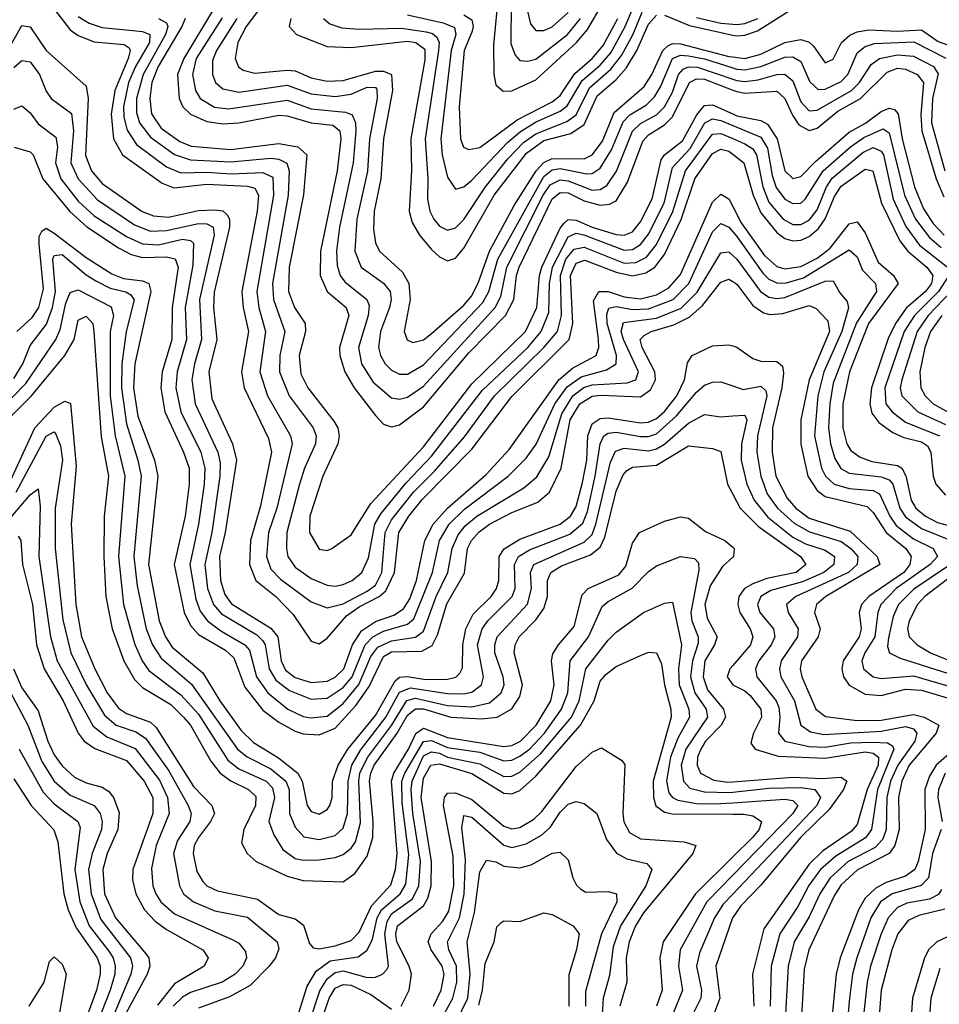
# Model space of a CAD drawing. Header units: inches. Extents: x 501365 to 657855, y 482276 to 547543.
# Tile 414 of 656: x 558224 to 560514, y 523135 to 525587. Entities that reach past the tile are written whole.
import ezdxf

# ---------------------------------------------------------------- set-up
doc = ezdxf.new("R2010")
doc.units = ezdxf.units.IN
doc.header["$MEASUREMENT"] = 0
doc.layers.add('A5552', color=7, linetype='Continuous')
doc.layers.add('A5562', color=7, linetype='Continuous')

msp = doc.modelspace()

# ---------------------------------------------------------------- linework, layer by layer
at = {"layer": 'A5552', "color": 5}
for points, elevation in [([(559190, 525599), (559278.9, 525578.9), (559307.2, 525567.2), (559310.7, 525550), (559298.8, 525510), (559273.4, 525290), (559276.4, 525250), (559290, 525194.4), (559310, 525164.4), (559330, 525170.6), (559350, 525187.1), (559439.3, 525280.7), (559471.6, 525308.4), (559508.9, 525331.1), (559570, 525358.5), (559588.1, 525371.9), (559625, 525435), (559670, 525473.4), (559696.2, 525503.8), (559732.5, 525570), (559760.8, 525639.2)], 2760), ([(559448.2, 525630), (559447.7, 525527.7), (559457.9, 525497.9), (559470, 525485.2), (559490, 525483), (559510, 525488.7), (559588.2, 525550), (559620.6, 525590)], 2840), ([(559479.2, 525650), (559496.2, 525576.2), (559510, 525559.6), (559530, 525559.7), (559550, 525569.2), (559590, 525604.6)], 2860), ([(558303, 525623), (558350, 525561.3), (558370, 525547.4), (558410, 525531.9), (558484.7, 525524.7), (558496.8, 525516.8), (558499.8, 525510), (558494.5, 525490), (558460.9, 525410), (558451.7, 525351.7), (558458, 525290), (558480.2, 525250), (558579.2, 525179.2), (558607.8, 525167.8), (558690, 525177.4), (558791.9, 525171.9), (558810, 525166.8), (558818.9, 525150), (558815.3, 525110), (558777.9, 524910), (558780.6, 524870), (558794, 524810), (558776.8, 524710), (558783.7, 524670), (558844, 524544), (558851.5, 524510), (558824, 524376), (558799.3, 524290), (558796.2, 524230), (558812.5, 524190), (558861.9, 524150), (558905.5, 524105.5), (558950, 524038.8), (558970, 524032.1), (558990, 524046.2), (559037.8, 524102.2), (559070, 524124.7), (559119.7, 524150), (559136, 524164), (559157.3, 524210), (559168.4, 524310), (559193.4, 524350), (559227.8, 524392.2), (559350, 524517.3), (559450, 524648.5), (559592.9, 524790), (559601.7, 524830), (559596, 524950), (559610, 524980), (559632.1, 524987.9), (559710, 524957.6), (559750, 524948.7), (559783.7, 524956.3), (559806.3, 524970), (559830, 525002.3), (559871.3, 525088.7), (559905.5, 525190), (559950, 525253.1), (559970, 525263.8), (559990, 525259.4), (560000, 525251.6)], 2520), ([(558707.1, 525612.8), (558633.2, 525490), (558617.4, 525450), (558621.2, 525390), (558630.6, 525370), (558650, 525351.7), (558690, 525333.3), (558730, 525327), (558770, 525329.7), (558870, 525348.6), (558890, 525347.3), (558950, 525330.2), (559004, 525324), (559021.9, 525310), (559023.7, 525290), (559014.6, 525210), (558973.7, 525010), (558972.8, 524950), (558990, 524910.1), (559037.3, 524870), (559043.7, 524850), (559020.9, 524770), (559021.6, 524750), (559034.4, 524710), (559057.5, 524670), (559110, 524601.3), (559130, 524579.7), (559150, 524572.8), (559170, 524577.5), (559230, 524622.9), (559342.7, 524757.3), (559434, 524850), (559454.8, 524890), (559461.7, 524950), (559468.1, 524970), (559550, 525140.4), (559570, 525156.2), (559590, 525155.5), (559630, 525135.5), (559670, 525124.8), (559692.9, 525127.1), (559710, 525135.9), (559737.7, 525182.3), (559775.8, 525284.2), (559790, 525299.8), (559830, 525324.9), (559850, 525344.7), (559892.3, 525430), (559910, 525439.4), (559930, 525438.3), (560000, 525411.4)], 2620), ([(558819, 525610), (558788.7, 525570), (558767.2, 525530), (558760.8, 525490), (558769.1, 525469.1), (558780.6, 525460.6), (558810, 525453.4), (558890, 525461.2), (558910, 525459), (558950, 525441.5), (558990, 525433.2), (559030, 525434.8), (559110, 525458.2), (559130, 525458.8), (559150.4, 525450.4), (559152.4, 525410), (559130.4, 525290), (559124, 525190), (559107.2, 525110), (559105, 525065), (559110.7, 525030.7), (559120.6, 525010), (559177.8, 524957.8), (559193.8, 524930), (559196.6, 524890), (559181.7, 524810), (559189, 524789), (559203.1, 524783.1), (559230, 524789.7), (559250, 524805.5), (559330, 524875.6), (559350, 524899.3), (559367.2, 524932.8), (559393.9, 525010), (559455.9, 525124.1), (559510.4, 525210), (559530, 525230.9), (559550, 525241), (559630, 525240.1), (559650, 525250), (559675.5, 525284.5), (559704.7, 525355.3), (559779.4, 525420.6), (559798.3, 525450), (559826, 525510), (559838.4, 525521.6), (559850, 525527), (559870, 525526.6), (559990, 525495.3), (560000, 525494)], 2680), ([(558980.8, 525590), (558996.3, 525576.3), (559026.5, 525566.5), (559070, 525562.7), (559174.8, 525565.2), (559236.8, 525556.8), (559252.4, 525552.4), (559262.9, 525542.9), (559268.8, 525530), (559267.4, 525510), (559234, 525290), (559240.9, 525190), (559239.7, 525139.7), (559245.5, 525110), (559255.4, 525090), (559270, 525072.4), (559290, 525062.2), (559310, 525068.2), (559330, 525089), (559384, 525170), (559439.7, 525240.3), (559479.2, 525280.8), (559510, 525302.4), (559587.1, 525332.9), (559610.4, 525349.6), (559643.2, 525416.8), (559696.6, 525463.4), (559722.7, 525497.3), (559750.9, 525549.1), (559774.4, 525605.6)], 2740), ([(559412.8, 525610), (559404.3, 525524.3), (559404.9, 525450), (559410, 525424.8), (559428.3, 525408.3), (559450, 525409.6), (559510, 525436.9), (559610.8, 525530), (559638, 525562), (559666.2, 525610)], 2820), ([(558370, 525594.4), (558397.6, 525577.6), (558430, 525566.9), (558530, 525557.6), (558548.4, 525550), (558547.7, 525530), (558512.4, 525470), (558495.4, 525430), (558482.5, 525370), (558483.7, 525343.7), (558491.9, 525311.9), (558515.5, 525275.5), (558590, 525220.5), (558625.2, 525205.2), (558690, 525207.1), (558750, 525202.9), (558830, 525206.4), (558854.6, 525194.6), (558856.7, 525150), (558814.7, 524910), (558819.6, 524870), (558836.8, 524810), (558822.2, 524710), (558841.5, 524650), (558899.1, 524550), (558902.8, 524530), (558864.3, 524370), (558844, 524310), (558838.6, 524250), (558850, 524218.7), (558873.8, 524193.8), (558950, 524137), (558990, 524121.9), (559030, 524132.3), (559090, 524163.4), (559110, 524178.7), (559126.2, 524210), (559134.2, 524310), (559150, 524341.2), (559205.2, 524410), (559257.6, 524462.4), (559331.9, 524548.1), (559406.9, 524650), (559530, 524770), (559564, 524810), (559573.3, 524850), (559571.2, 524950), (559584.8, 524990), (559604.8, 525015.2), (559630, 525020.3), (559730, 524980.2), (559758.4, 524981.6), (559785, 524995), (559810, 525027.1), (559851.1, 525108.9), (559882, 525210), (559950, 525301.3), (559970, 525303.2), (560000, 525290.6)], 2540), ([(558569.8, 525589.8), (558590, 525579.1), (558593.6, 525570), (558587.3, 525550), (558531.6, 525450), (558515.3, 525390), (558515.5, 525355.5), (558522.7, 525330), (558550, 525293.7), (558610, 525251.3), (558650, 525237.5), (558750, 525232.9), (558850, 525241.6), (558870, 525239.5), (558889.2, 525229.2), (558895.2, 525210), (558893.1, 525150), (558853.7, 524930), (558856, 524890), (558885, 524810), (558871.8, 524750), (558871.1, 524710), (558895.1, 524650), (558955, 524570), (558962.4, 524550), (558960.8, 524530), (558933.4, 524470), (558921, 524430), (558889.8, 524310), (558888.4, 524270), (558892.2, 524250), (558910, 524223.2), (558950, 524195), (558990, 524178.7), (559010, 524176.3), (559030, 524180.3), (559052.2, 524190), (559076.3, 524210), (559093.2, 524246.8), (559108.6, 524330), (559123.6, 524356.4), (559186.9, 524433.1), (559250, 524499.3), (559376.4, 524663.6), (559490, 524770.5), (559523.1, 524810), (559542.2, 524857.8), (559543.8, 524930), (559551.1, 524970), (559590, 525045.7), (559610, 525055), (559629.4, 525050.6), (559730, 525012.9), (559750, 525014.7), (559770, 525026.8), (559790, 525052.9), (559829.6, 525130), (559850, 525218.5), (559894.4, 525265.6), (559930.5, 525329.5), (559950, 525339.9), (559970, 525336), (560000, 525323.4)], 2560), ([(558636.6, 525590), (558628.2, 525570), (558568.8, 525470), (558553.1, 525430), (558548.2, 525390), (558552.6, 525352.6), (558576.9, 525316.9), (558623.3, 525283.3), (558651.3, 525271.3), (558750, 525263.3), (558870, 525278.5), (558916.9, 525270), (558939.5, 525250), (558930.9, 525150.9), (558895.3, 524970), (558893.4, 524910), (558908.6, 524870), (558935.4, 524830), (558936.3, 524810), (558920, 524750), (558924.5, 524704.5), (558941.9, 524670), (559006.8, 524586.8), (559016.4, 524570), (559020.1, 524550), (559016.4, 524530), (558979.3, 524450), (558946.9, 524350), (558946.3, 524310), (558970, 524268.4), (558990, 524265.1), (559001.7, 524270), (559050, 524304.2), (559098.5, 524381.5), (559230, 524522.7), (559350, 524679.8), (559484.2, 524810), (559512.5, 524870), (559519, 524950), (559524.6, 524970), (559570, 525067.5), (559580, 525080), (559590, 525089.2), (559610, 525087.7), (559650, 525069.8), (559710, 525051.8), (559730, 525050.2), (559750, 525058.4), (559770, 525083), (559799.4, 525140.6), (559822.2, 525237.8), (559830, 525250.5), (559875.1, 525284.9), (559910.4, 525349.6), (559930, 525373), (559950, 525374.6), (560000, 525352.1)], 2580), ([(558728.9, 525591.1), (558663.6, 525490), (558654.9, 525450), (558661.8, 525410), (558673.7, 525390), (558709.2, 525369.2), (558744.7, 525364.7), (558890, 525386.1), (558950, 525365), (559036, 525356), (559051.9, 525350), (559060.2, 525330), (559061.2, 525310), (559054.8, 525230), (559020.9, 525070), (559013.1, 525010), (559014.8, 524974.8), (559022.7, 524950), (559033.7, 524933.7), (559088.6, 524890), (559094.6, 524874.6), (559092.3, 524850), (559068, 524770), (559075.6, 524730), (559104.3, 524684.3), (559150, 524644.8), (559170, 524641.9), (559190, 524647), (559230, 524673.7), (559408.7, 524870), (559422.6, 524897.4), (559437.5, 524970), (559527.8, 525150), (559545, 525175), (559570, 525188), (559590, 525185.3), (559650, 525161.9), (559670, 525163.4), (559686.3, 525173.7), (559710.4, 525209.6), (559750.8, 525309.2), (559770, 525328.1), (559810, 525350), (559830, 525369.6), (559850, 525405.9), (559864.8, 525450), (559876.5, 525463.5), (559890, 525469.2), (559912, 525468), (560000, 525438.9)], 2640), ([(558765, 525590), (558714.5, 525510), (558704.8, 525484.8), (558704.3, 525450), (558711.7, 525430), (558730, 525414.1), (558770, 525405.9), (558890, 525423.7), (558950, 525401.8), (559010, 525395), (559050, 525401), (559090, 525418.7), (559110, 525417.9), (559113.7, 525413.7), (559114.9, 525390), (559095.4, 525290), (559090.2, 525209.8), (559063.8, 525090), (559059.1, 525010), (559074.4, 524970), (559130.4, 524930.4), (559146.7, 524910), (559149.2, 524890), (559145.3, 524870), (559122.7, 524810), (559117.7, 524770), (559122.6, 524750), (559134.1, 524730), (559150, 524714.1), (559170, 524703.6), (559190, 524703.7), (559230, 524726.8), (559377.7, 524882.3), (559393, 524910), (559415.3, 524990), (559530, 525196), (559550, 525212.4), (559570, 525216.3), (559636.9, 525203.1), (559650, 525203.8), (559670, 525216.6), (559697.7, 525262.3), (559727.5, 525332.5), (559743.6, 525350), (559785, 525375), (559805.1, 525394.9), (559820.3, 525419.7), (559850.3, 525489.7), (559870, 525498), (559890, 525497), (559930, 525489.2), (560000, 525466.4)], 2660), ([(558899.7, 525590), (558895.1, 525570), (558913.7, 525550), (558990, 525519.9), (559050, 525517.8), (559190, 525533.4), (559211, 525530), (559233, 525513), (559233.5, 525486.5), (559198, 525290), (559200.2, 525210), (559194.5, 525110), (559201.7, 525081.7), (559219.6, 525050), (559250, 525014.3), (559270, 524996.1), (559290, 524986), (559310, 524992.8), (559330, 525017.5), (559405.5, 525150), (559486.1, 525253.9), (559530, 525285.8), (559597, 525303), (559630, 525325.3), (559662.7, 525397.3), (559710, 525437.9), (559734.4, 525465.6), (559761.5, 525510), (559790, 525575.3), (559810, 525597.9)], 2720), ([(559330, 525598.6), (559350, 525586.3), (559353.4, 525570), (559350, 525555.2), (559331.6, 525510), (559318.4, 525370), (559322.1, 525290), (559329.3, 525269.3), (559343.1, 525263.1), (559370, 525268.1), (559463, 525337), (559550, 525382.2), (559570, 525397.8), (559607.2, 525452.8), (559650, 525490), (559677.7, 525522.3), (559713.6, 525590)], 2780), ([(559830, 525597.6), (559892.4, 525572.4), (560000, 525548.5)], 2720), ([(559910, 525591.7), (559970, 525578.3), (560000, 525575.5)], 2740), ([(558150, 525432.2), (558230, 525572.2), (558250, 525568.7), (558290, 525510.1), (558390, 525421.3), (558395.2, 525390), (558388.3, 525248.3), (558402.9, 525210), (558430, 525179.1), (558528.9, 525108.9), (558557.8, 525097.8), (558594.6, 525094.6), (558670, 525111.2), (558710, 525113.3), (558730.3, 525110.3), (558741, 525101), (558747.2, 525090), (558746.5, 525070), (558708.5, 524908.5), (558707.3, 524870), (558715.4, 524790), (558695.6, 524710), (558702.6, 524642.6), (558754.1, 524530), (558764.1, 524490), (558736.3, 524310), (558722.1, 524250), (558724.3, 524190), (558735, 524155), (558751.7, 524131.7), (558850, 524071.5), (558867.5, 524050), (558875.6, 523990), (558886.5, 523966.5), (558910, 523948.5), (558950, 523936.2), (558990, 523939.1), (559010, 523949.2), (559031.3, 523970), (559052.7, 524030), (559075.6, 524064.4), (559110, 524088.2), (559156.2, 524103.8), (559180.1, 524119.9), (559195.6, 524144.4), (559212.7, 524190), (559233.6, 524290), (559254.1, 524330), (559289.4, 524370.6), (559385.7, 524454.3), (559443.5, 524516.5), (559566.8, 524690), (559601.3, 524718.7), (559659.9, 524750), (559666.7, 524770), (559666.1, 524790), (559653.3, 524886.7), (559666.4, 524910), (559690, 524909.9), (559730, 524896.6), (559770, 524891.3), (559810, 524901.4), (559841.1, 524918.9), (559870, 524952.2), (559950, 525132), (559970, 525152.2), (559990, 525140.5), (560000, 525121.1)], 2480), ([(558210, 525467.9), (558230, 525484.9), (558250, 525481.9), (558273.8, 525450), (558290, 525408.8), (558302.7, 525390), (558353.1, 525353.1), (558358.4, 525310), (558351.6, 525230), (558370, 525190), (558417.9, 525137.9), (558510, 525075.7), (558550, 525060.3), (558590, 525061.6), (558670, 525079.1), (558690, 525077.9), (558706, 525070), (558708.4, 525050), (558671.8, 524890), (558677.4, 524790), (558659.5, 524730), (558652.8, 524690), (558661.7, 524630), (558717.4, 524510), (558723.2, 524483.2), (558722.6, 524450), (558702.7, 524310), (558685.5, 524230), (558691.8, 524170), (558706.9, 524130), (558727, 524107), (558814.5, 524054.5), (558830, 524040.1), (558836, 524030), (558845.9, 523970), (558862.2, 523942.2), (558896, 523916), (558950, 523894.3), (558990, 523897.2), (559030, 523923.4), (559052.1, 523950), (559084.5, 524030), (559103.8, 524050), (559130, 524063.9), (559190, 524081.4), (559205.8, 524094.2), (559252, 524210), (559269.6, 524290), (559293.9, 524330), (559331.9, 524368.1), (559441.1, 524450), (559485.6, 524494.4), (559510.4, 524529.6), (559557, 524630), (559587.3, 524672.7), (559622.5, 524697.5), (559685.5, 524714.5), (559710.1, 524729.9), (559710.6, 524750), (559687.7, 524830), (559686.5, 524853.5), (559691.6, 524868.4), (559710, 524872.8), (559750, 524865.3), (559790, 524866.5), (559851.9, 524890), (559890.6, 524930), (559950, 525058.7), (559970, 525078.7), (559990, 525069.8), (560000, 525058.1)], 2460), ([(558210, 525363.6), (558230, 525372.1), (558250, 525355), (558270, 525327.3), (558314, 525294), (558318.8, 525270), (558313.8, 525230), (558326.5, 525190), (558370, 525134.9), (558410, 525098.2), (558490, 525046.4), (558530, 525028.8), (558570, 525025.8), (558630, 525040.5), (558650, 525036.6), (558657.4, 525030), (558655.1, 524975.1), (558636.5, 524870), (558639.8, 524790), (558616.2, 524710), (558613, 524670), (558625.6, 524610), (558675.1, 524510), (558685.6, 524470), (558683.9, 524430), (558669.3, 524330.7), (558647.6, 524230), (558663.3, 524143.3), (558673.9, 524113.9), (558692.3, 524090), (558724.8, 524064.8), (558784.7, 524030), (558796.6, 524016.6), (558814.3, 523950), (558842.3, 523910), (558891.7, 523870), (558930, 523851.4), (558948.1, 523848.1), (558990, 523852.4), (559030, 523884), (559069.1, 523930.9), (559098.8, 524001.2), (559115.8, 524024.2), (559150, 524040), (559210, 524049.1), (559230, 524064.3), (559261.3, 524150), (559290.6, 524210), (559300.9, 524270), (559316.2, 524303.8), (559334.1, 524325.9), (559362.8, 524350), (559479.5, 524420.5), (559511.9, 524448.1), (559541.8, 524498.2), (559574.6, 524605.4), (559601.9, 524650), (559629.5, 524670.5), (559650, 524677.1), (559737.5, 524682.5), (559758.9, 524690), (559765.7, 524710), (559727.7, 524790), (559722.2, 524810), (559727.8, 524832.2), (559810, 524843.1), (559871.4, 524868.6), (559911.5, 524908.5), (559970, 525006.2), (559990, 525008.7), (560000, 524999.5)], 2440), ([(558210.9, 525269.1), (558250, 525257.6), (558257.8, 525250), (558282, 525190), (558349, 525109), (558391.1, 525071.1), (558470, 525018.7), (558502.2, 525002.2), (558530, 524994.7), (558590, 524996.5), (558611.5, 524991.5), (558618.7, 524970), (558604, 524870), (558603.1, 524790), (558579.3, 524710), (558575.5, 524670), (558585.7, 524610), (558632.6, 524510), (558646.3, 524470), (558646.4, 524430), (558636.1, 524350), (558608.9, 524230), (558634.3, 524110), (558650, 524078.4), (558670, 524055.8), (558736.7, 524016.7), (558757.8, 523997.8), (558784.6, 523924.6), (558830, 523867.3), (558870, 523837.3), (558910, 523815.2), (558930, 523808.5), (558970, 523805.6), (559010, 523822.7), (559061.5, 523878.5), (559094.3, 523925.7), (559130, 524000.8), (559150, 524012.4), (559226, 524014.1), (559251.8, 524028.2), (559265.1, 524054.9), (559288.1, 524131.9), (559332, 524208), (559339.4, 524270), (559349.1, 524290), (559368.7, 524311.3), (559394.5, 524330), (559450, 524359.3), (559514.5, 524385.5), (559543.7, 524410), (559572.7, 524470), (559594.9, 524590), (559619.1, 524630), (559650, 524648.7), (559671.6, 524651.6), (559770, 524647.8), (559795.5, 524664.5), (559807.3, 524690), (559806, 524710), (559774.5, 524770), (559769.7, 524790), (559779.5, 524800.5), (559797, 524810), (559853.6, 524826.4), (559893.1, 524846.9), (559924.9, 524875.1), (559970, 524933.2), (559990, 524940.4), (560000, 524934.3)], 2420), ([(558217.1, 524810), (558255.4, 524844.6), (558272.3, 524870), (558283.6, 524916.4), (558272.7, 525027.3), (558273.2, 525046.8), (558279.7, 525060.3), (558290, 525067.2), (558310, 525055.2), (558390, 524994.3), (558453.7, 524953.7), (558482.5, 524942.5), (558530, 524936.4), (558546.2, 524930), (558551, 524910), (558511.2, 524730), (558508, 524670), (558518.9, 524598.9), (558559.9, 524490), (558568.2, 524450), (558545, 524230), (558571.6, 524090), (558587.8, 524050), (558604.2, 524024.2), (558680.4, 523960.4), (558722.9, 523890), (558776.2, 523816.2), (558806.6, 523786.6), (558868.5, 523748.5), (558916.7, 523710), (558927.9, 523690), (558939.9, 523630), (558950, 523614.4), (558970, 523608.2), (558990, 523619.5), (558996.5, 523630), (559002.3, 523650), (559003.1, 523690), (559017.6, 523730), (559041.9, 523770), (559110, 523854), (559159.4, 523940.6), (559170, 523949.3), (559188.9, 523951.1), (559236.1, 523943.9), (559290, 523944.6), (559310.7, 523949.3), (559320.7, 523959.3), (559327.1, 523972.9), (559328.1, 524030), (559335.1, 524070), (559353.8, 524106.2), (559398.3, 524150), (559412.1, 524170), (559417.2, 524190), (559418, 524250), (559431.1, 524268.9), (559470, 524292.9), (559569.9, 524330), (559595.8, 524350), (559610, 524374.5), (559626.2, 524433.8), (559636.3, 524490), (559639.5, 524550), (559650, 524579.9), (559670, 524593.6), (559690, 524595), (559770, 524582.4), (559790, 524584.1), (559810, 524593.9), (559830, 524611.1), (559860.5, 524650), (559879.5, 524690), (559887.6, 524732.4), (559899, 524750), (559950, 524774.2), (559990, 524777.2), (560000, 524774.1)], 2380), ([(558210, 524692.7), (558232.2, 524730), (558250, 524775), (558291.3, 524828.7), (558305.9, 524870), (558313.1, 524910), (558306.8, 524990), (558310, 524999.6), (558330, 525002.1), (558390, 524951.1), (558415.4, 524935.5), (558450, 524917.9), (558488.6, 524908.6), (558501.2, 524901.2), (558509.2, 524889.2), (558489.4, 524810), (558478.9, 524730), (558477.7, 524670), (558490, 524580.5), (558518.8, 524490), (558527, 524450), (558508.7, 524250), (558516.8, 524176.8), (558539, 524070), (558555.4, 524030), (558576.5, 523996.5), (558652.1, 523932.1), (558767.1, 523770), (558791, 523751), (558850, 523721.3), (558887.4, 523690), (558895.3, 523670), (558895.9, 523610), (558910, 523575.9), (558931.5, 523551.5), (558970, 523545.1), (559010, 523554.8), (559030, 523573.1), (559041, 523610), (559042.3, 523690), (559051.6, 523730), (559072.7, 523767.3), (559136.2, 523850), (559170, 523911.8), (559197.3, 523922.7), (559290, 523909), (559330, 523907.8), (559350, 523911.9), (559374.6, 523930), (559379.3, 523950), (559364.6, 524030), (559375.7, 524070), (559390.2, 524090), (559451.1, 524150), (559458.3, 524170), (559456.2, 524230), (559466.2, 524250), (559493.5, 524266.5), (559594.7, 524305.3), (559626.9, 524333.1), (559638, 524362), (559657.7, 524450), (559669.6, 524530.4), (559679.4, 524550), (559690, 524557.3), (559710, 524559.1), (559770, 524549), (559790, 524548.6), (559810, 524555.4), (559859.8, 524600.2), (559910, 524658.8), (559930, 524676.2), (559950, 524684.1), (559970, 524685.1), (560000, 524674.6)], 2360), ([(558170, 524610), (558239.3, 524680.7), (558314.4, 524790), (558324.9, 524815.1), (558338.9, 524881.1), (558350, 524907), (558370, 524914.1), (558451.9, 524871.9), (558458.1, 524850), (558449.7, 524810), (558449.7, 524650), (558461.9, 524550), (558486.4, 524450), (558470.2, 524250), (558482.9, 524130), (558510.8, 524030.8), (558529.4, 523990), (558546, 523966), (558625.3, 523905.3), (558670, 523857.5), (558743, 523743), (558770, 523721.2), (558838.3, 523690), (558854.1, 523674.1), (558858.5, 523650), (558845.1, 523590), (558857.1, 523557.1), (558880, 523520), (558910, 523497.4), (558930, 523493.3), (558970, 523494.3), (559010, 523500.2), (559030, 523508.1), (559050, 523523.6), (559060.6, 523539.4), (559073.4, 523586.6), (559068.8, 523690), (559071.6, 523710), (559090.4, 523749.6), (559150, 523829.2), (559188.5, 523891.5), (559210, 523897.3), (559290, 523879), (559350, 523875.5), (559394.2, 523885.8), (559423.5, 523910), (559430.4, 523930), (559428.7, 523950), (559407.8, 524010), (559407.2, 524030), (559413.7, 524050), (559488.7, 524131.4), (559499.1, 524170), (559496, 524210), (559504.9, 524230), (559630, 524285.3), (559650, 524305), (559659.5, 524330), (559695.6, 524484.4), (559708, 524512), (559730, 524519.6), (559790, 524512.9), (559810, 524517.7), (559830.1, 524529.9), (559890, 524582), (559930, 524603.2), (559970, 524597.9), (560000, 524600)], 2340), ([(558194.1, 524590), (558253.5, 524650), (558337, 524750), (558359.9, 524790), (558370, 524838.5), (558390, 524848.4), (558406.2, 524830), (558409.2, 524810), (558427.5, 524547.5), (558445.6, 524450), (558434.7, 524350), (558433.9, 524250), (558438.9, 524150), (558454.4, 524070), (558484, 523990), (558510, 523943.6), (558530, 523923.7), (558601.1, 523881.1), (558632.2, 523850), (558650, 523830), (558700.2, 523740.2), (558723.9, 523710), (558750, 523690.9), (558794.2, 523670), (558812.1, 523652.1), (558811.3, 523630), (558782.7, 523570), (558777, 523537), (558790.4, 523510.4), (558813.1, 523490), (558890, 523453.5), (558930, 523442.7), (559030, 523439.3), (559059.2, 523460.8), (559090, 523503.9), (559103.5, 523550), (559104.2, 523590), (559095.4, 523690), (559098.6, 523710), (559107.1, 523730), (559164.6, 523810), (559190, 523855.1), (559210, 523870.2), (559229.8, 523870.2), (559298.2, 523850), (559374.4, 523845.6), (559413.3, 523850), (559449.8, 523870.2), (559470, 523901.2), (559476.1, 523930), (559455.9, 524010), (559458.2, 524030), (559468.3, 524050), (559510, 524092.2), (559530, 524120.1), (559538.4, 524150), (559538.4, 524190), (559547.1, 524210), (559573.7, 524226.3), (559645.6, 524254.4), (559670, 524273.2), (559681.8, 524298.2), (559710, 524412.7), (559726.9, 524453.1), (559735.9, 524464.1), (559750, 524472.4), (559810, 524476.9), (559890, 524525.2), (559950, 524519.1), (559970, 524511.2), (559987, 524430), (560000, 524405.3)], 2320), ([(558201.5, 524438.5), (558261.9, 524570), (558310, 524622.1), (558336.3, 524636.3), (558350.9, 524630.9), (558364.9, 524475.1), (558352.7, 524330), (558363.7, 524130), (558378.2, 524050), (558411.2, 523970), (558441.8, 523910), (558470, 523871.9), (558490, 523858.5), (558550, 523837.1), (558563.8, 523823.8), (558657.4, 523677.4), (558703.1, 523630), (558709.2, 523610), (558699.8, 523590), (558669.4, 523550), (558659.2, 523530), (558655.9, 523510), (558665.7, 523465.7), (558680.3, 523440.3), (558690, 523430), (558717, 523417), (558816.7, 523396.7), (558870, 523358.1), (558910, 523347.2), (558931.4, 523331.4), (558945.9, 523285.9), (558955.3, 523275.3), (558970, 523273), (559010, 523280.3), (559050, 523293.8), (559070, 523314.5), (559100.2, 523379.8), (559148.2, 523431.8), (559160.3, 523470), (559164.3, 523510), (559150.6, 523690), (559155.8, 523710), (559192.5, 523770), (559210.7, 523809.3), (559230, 523822.6), (559290, 523799.5), (559430, 523776.7), (559450, 523778.9), (559471.4, 523790), (559510.9, 523830), (559547.2, 523890), (559555.1, 523930), (559548.6, 523990), (559552.4, 524007.6), (559565.9, 524030), (559604.8, 524075.2), (559625.3, 524154.7), (559640.1, 524170), (559716.1, 524203.9), (559733.9, 524226.1), (559750, 524282.7), (559767.5, 524310), (559830, 524337.6), (559870, 524348.8), (559890, 524344.9), (559931.8, 524311.8), (559980.1, 524290), (560000, 524273)], 2280), ([(558215.7, 524410), (558290, 524549.6), (558310, 524560.1), (558314.7, 524554.7), (558325.7, 524525.7), (558330.5, 524490), (558312.9, 524370), (558313, 524270), (558332, 524092), (558351.3, 524010), (558390.5, 523929.5), (558435.1, 523855.1), (558464.9, 523830), (558513.6, 523813.6), (558537.7, 523797.7), (558595.9, 523715.9), (558643.5, 523630), (558651.2, 523610), (558648.3, 523590), (558617.2, 523542.8), (558607.2, 523510), (558621.9, 523430), (558632, 523410), (558657.1, 523390), (558710, 523367.8), (558791.8, 523351.8), (558865.4, 523290), (558870, 523272.4), (558861.6, 523250), (558845.9, 523230), (558798.1, 523181.9), (558746.5, 523153.5), (558670, 523125.2)], 2260), ([(558197.8, 524342.2), (558250, 524403.1), (558270, 524418.2), (558275.5, 524375.5), (558271.8, 524250), (558301.2, 524050), (558317.8, 523990), (558407.4, 523827.4), (558441, 523801), (558511.9, 523771.9), (558572.7, 523692.7), (558592.7, 523650), (558596.4, 523610), (558563.8, 523530), (558552.6, 523472.6), (558556, 523430), (558563.5, 523410), (558575.5, 523390), (558610, 523359.6), (558755.4, 523295.3), (558770, 523286.6), (558786.4, 523266.4), (558788.9, 523250), (558780.1, 523230), (558760.8, 523210), (558728.5, 523190), (558650, 523164), (558630, 523152.8), (558606.1, 523130)], 2240), ([(558220.7, 524300.7), (558226.8, 524290), (558231.5, 524230), (558256.6, 524130), (558266.2, 524030), (558285.3, 523970), (558332.6, 523890), (558369.8, 523810), (558385, 523790), (558411.3, 523771.3), (558490, 523741.7), (558534, 523690), (558555.8, 523650), (558556.2, 523610), (558505.9, 523470), (558505, 523445), (558513.2, 523410), (558535.5, 523370), (558561.9, 523341.9), (558590, 523320.9), (558680.4, 523270), (558693.4, 523250), (558683.7, 523230), (558610, 523185.3), (558567.1, 523132.9)], 2220), ([(558910, 523084.6), (558940.3, 523179.7), (558962.7, 523217.3), (558997.4, 523242.6), (559067.3, 523252.7), (559090, 523269.1), (559103.1, 523296.9), (559114.7, 523350), (559125.5, 523370), (559171.4, 523410), (559186.2, 523433.8), (559193.4, 523506.6), (559176.4, 523636.4), (559176.2, 523690), (559183.4, 523710), (559230, 523789.3), (559250, 523791.4), (559290, 523774.6), (559370, 523762.6), (559430, 523741.3), (559450, 523742.9), (559470, 523752.2), (559493.6, 523770), (559531.1, 523810), (559573.6, 523870), (559589.1, 523910), (559594.8, 523990), (559640.7, 524050), (559674.9, 524125.1), (559690, 524137.9), (559749.4, 524170.6), (559790, 524212.1), (559810, 524226.4), (559870, 524249.5), (559904.7, 524244.7), (559914.4, 524234.4), (559915.4, 524215.4), (559895.5, 524110), (559897.9, 524090), (559913.9, 524050), (559913.8, 524033.8), (559899.6, 523990), (559894.5, 523950), (559906, 523910), (559934, 523870), (559937.5, 523850), (559883.1, 523770), (559872, 523730), (559877.1, 523690), (559893.2, 523673.2), (559930, 523663.4), (559990, 523662.2), (560000, 523663.3)], 2260), ([(560000, 524248), (559974.9, 524225.1), (559943.6, 524176.4), (559930.3, 524130.3), (559936.4, 524096.4), (559961, 524050), (559955, 524030), (559930.6, 523990), (559926.1, 523950), (559937.5, 523917.6), (559976.9, 523870), (559981.6, 523850), (559971, 523830), (559932.6, 523790), (559920.2, 523770), (559912.5, 523750), (559911.1, 523730), (559919.7, 523710), (559953, 523693), (559988.2, 523688.2), (560000, 523689.1)], 2280), ([(558945.8, 523090), (558971.6, 523168.4), (558990, 523198.2), (559010, 523214.2), (559030, 523217.8), (559090, 523201.1), (559110, 523202.3), (559128.1, 523210), (559138.5, 523221.5), (559142.6, 523230), (559134, 523310), (559139.1, 523340.9), (559150, 523359.6), (559202.5, 523397.5), (559218.3, 523430), (559222.4, 523490), (559203.6, 523610), (559199, 523670), (559201.8, 523690), (559230, 523753.5), (559250, 523763.4), (559270, 523760.2), (559290, 523749.9), (559370, 523733.6), (559430, 523701.9), (559450, 523702.6), (559470, 523712.7), (559521.5, 523758.5), (559598.3, 523850), (559618, 523890), (559634, 523970), (559690, 524041.4), (559710, 524061.3), (559778, 524110), (559830, 524133.7), (559850, 524135.9), (559872.2, 524030), (559864.9, 523970), (559867, 523930), (559891.1, 523870), (559892.4, 523850), (559862.9, 523797.1), (559845.4, 523750), (559834.7, 523690), (559841.3, 523661.3), (559849.7, 523649.7), (559863.3, 523643.3), (559910, 523634.6), (559953.8, 523633.8), (560000, 523636.8)], 2240), ([(559173.9, 523130), (559193.9, 523170), (559200.3, 523210), (559194.5, 523230), (559163.8, 523290), (559161, 523310), (559165, 523330), (559230, 523380.2), (559241, 523399), (559248.9, 523430), (559250.1, 523490), (559224.2, 523650), (559230, 523698.1), (559248.4, 523730), (559270, 523733.3), (559350, 523709.4), (559430, 523660.4), (559450, 523659), (559470, 523666.9), (559510, 523703.1), (559620.7, 523830), (559654.8, 523890), (559670, 523939.1), (559683.7, 523956.3), (559710, 523975.6), (559770, 524003.7), (559790, 524011.9), (559810, 524010.1), (559822.7, 523982.7), (559830.5, 523930), (559846.2, 523870), (559846.4, 523850), (559802.1, 523690), (559802.4, 523650), (559808.9, 523628.9), (559830, 523613.2), (559849, 523609), (560000, 523608)], 2220), ([(558170, 523969.3), (558244.4, 523830), (558279.2, 523739.2), (558310, 523690.7), (558350, 523655.7), (558409.8, 523629.8), (558425.1, 523610), (558430, 523590), (558428.4, 523570), (558404.6, 523510), (558395.8, 523470), (558402, 523410), (558426, 523346), (558500.2, 523250), (558505.4, 523230), (558501.1, 523210), (558417.3, 523010)], 2160), ([(558209, 523970), (558230, 523922.4), (558270, 523865.1), (558294.1, 523790), (558310, 523756.1), (558330, 523728.5), (558360.5, 523700.5), (558390, 523685.9), (558430, 523675.8), (558445.6, 523665.6), (558457.7, 523650), (558472.2, 523612.2), (558468.3, 523570), (558442.3, 523510), (558431.3, 523470), (558435.6, 523410), (558462.7, 523350), (558539.5, 523259.5), (558546.1, 523250), (558548.2, 523230), (558541.6, 523210), (558488.5, 523111.5)], 2180), ([(560000, 523978.2), (559992.9, 523970), (559986.1, 523950), (560000.1, 523930)], 2320), ([(558222.6, 523770), (558282.6, 523662.6), (558310, 523634.2), (558369.3, 523590), (558375, 523575), (558361.8, 523470), (558373.8, 523390), (558397.6, 523330), (558446.7, 523266.7), (558456.8, 523250), (558461.7, 523230), (558460.9, 523210), (558449.5, 523170), (558386.6, 523010)], 2140), ([(559254.8, 523130), (559274, 523170), (559281.2, 523210), (559276.1, 523230), (559249.1, 523270), (559241.9, 523290), (559248.8, 523310), (559278.2, 523341.8), (559293.1, 523366.9), (559305.4, 523430), (559303.4, 523503.4), (559280, 523630), (559282.2, 523650), (559290, 523660.8), (559310, 523661.2), (559350, 523644.9), (559430, 523578.3), (559450, 523571.7), (559470, 523574.8), (559504.4, 523595.6), (559524.8, 523615.2), (559610, 523727), (559650, 523762.8), (559673.5, 523773.5), (559723, 523743), (559731.7, 523731.7), (559726, 523610), (559729.1, 523589.1), (559742.9, 523562.9), (559770, 523546.8), (559879.2, 523539.2), (559908, 523530), (559900.8, 523510), (559777.7, 523362.3), (559757.9, 523330), (559741.8, 523290), (559734.7, 523250), (559736.1, 523190), (559718.8, 523130)], 2180), ([(558210, 523696.5), (558253, 523630), (558309, 523569), (558319.2, 523539.2), (558334.5, 523410), (558344.8, 523370), (558364.8, 523324.8), (558417.5, 523250), (558424.3, 523230), (558424.9, 523210), (558415.4, 523170), (558357, 523010)], 2120), ([(559281.2, 523110), (559302.7, 523150), (559312.7, 523190), (559312.1, 523230), (559293.4, 523270), (559289.5, 523290), (559319.6, 523350), (559331.4, 523408.6), (559334.9, 523494.9), (559325.5, 523574.5), (559330, 523604.7), (559350, 523601.1), (559430, 523531), (559450, 523524.8), (559486, 523534), (559524.1, 523555.9), (559545.3, 523574.7), (559570, 523612.8), (559590, 523632.8), (559610, 523639.5), (559630, 523635.1), (559661.6, 523610), (559685.4, 523545.4), (559710.8, 523510.8), (559736.6, 523496.6), (559785.7, 523485.7), (559798.4, 523470), (559783.3, 523430), (559720.5, 523330), (559702.2, 523277.8), (559693.3, 523206.7), (559677.2, 523150), (559674.6, 523110)], 2160), ([(559311.1, 523090), (559340.2, 523150), (559346.4, 523210), (559338.4, 523290), (559356.7, 523363.3), (559370, 523464.9), (559386.5, 523493.5), (559410, 523489.7), (559430, 523478.9), (559470, 523474.9), (559498.2, 523481.8), (559550, 523510.7), (559570, 523513.6), (559590, 523494.4), (559601.9, 523450), (559611.2, 523431.2), (559621.6, 523421.6), (559634.3, 523414.3), (559690, 523415.5), (559710.6, 523410), (559711.6, 523390), (559673.1, 523310), (559633.2, 523166.8), (559633, 523130)], 2140), ([(560000, 523501.7), (559906.9, 523410), (559826.4, 523290), (559818.5, 523250), (559824.2, 523170), (559810, 523130)], 2220), ([(560000, 523456.5), (559935.3, 523390), (559868.8, 523270), (559864.8, 523230), (559875.2, 523170), (559851, 523110)], 2240), ([(560000, 523409.1), (559976.1, 523383.9), (559954.7, 523350), (559917.1, 523262.9), (559910, 523230), (559922.2, 523170), (559920.5, 523150), (559900.9, 523110)], 2260), ([(559367.6, 523132.4), (559376.6, 523170), (559383.7, 523236.3), (559405.5, 523290), (559412.8, 523327.2), (559422.3, 523337.7), (559430, 523342.3), (559470, 523341.1), (559530, 523362.3), (559550, 523358), (559602.7, 523330), (559617.7, 523310), (559611.3, 523271.3), (559591.7, 523208.3), (559592, 523130)], 2120), ([(560000, 523351.2), (559999.2, 523350), (559958.3, 523230), (559968.1, 523150), (559938.4, 523070)], 2280), ([(558248.1, 523130), (558285.6, 523190), (558298.8, 523241.2), (558310, 523252.5), (558330, 523234.4), (558339.7, 523210), (558319.3, 523090)], 2080), ([(558954.4, 523030), (558995, 523150), (559010, 523175.2), (559030, 523184.3), (559050, 523182), (559099.1, 523159.1), (559150, 523122.6)], 2220)]:
    msp.add_lwpolyline(points, dxfattribs=dict(at, elevation=elevation))
at = {"layer": 'A5562', "color": 5}
for points, elevation in [([(560000, 525548.5), (560010, 525546.3), (560030, 525547.7), (560061.5, 525558.5), (560150, 525614.1)], 2720), ([(560000, 525575.5), (560010, 525574.5), (560030, 525577), (560062.3, 525590)], 2740), ([(560000, 525494), (560030, 525490.2), (560070, 525500.8), (560130, 525529.9), (560170, 525537.6), (560190.4, 525530.4), (560200.8, 525520.8), (560230, 525479), (560250, 525488.6), (560270.6, 525530), (560291.8, 525548.2), (560310, 525556.4), (560338.7, 525561.3), (560410, 525558.1), (560470, 525561.8), (560512, 525532), (560575.1, 525510)], 2680), ([(560000, 525466.4), (560010, 525463.1), (560030, 525461.5), (560069.9, 525470), (560130, 525493.1), (560150, 525494.3), (560170, 525482.7), (560191.9, 525431.9), (560212.7, 525412.7), (560230, 525413.9), (560270, 525432.6), (560286.6, 525450), (560310, 525504.3), (560330, 525520), (560352.9, 525527.1), (560451.3, 525531.3), (560531, 525491)], 2660), ([(560000, 525438.9), (560010, 525435.5), (560030, 525432.9), (560063.1, 525436.9), (560110, 525450.4), (560130, 525450.9), (560150, 525434.4), (560170, 525382.3), (560190, 525359.8), (560210, 525361.4), (560295.5, 525410), (560316.1, 525430), (560344.9, 525475.1), (560365.7, 525490), (560410, 525499.3), (560450, 525495.7), (560499.8, 525470), (560511.5, 525451.5), (560497.7, 525390), (560494.7, 525330), (560528.2, 525210)], 2640), ([(560000, 525411.4), (560010, 525407.6), (560030, 525403.9), (560110, 525408.3), (560130, 525390.1), (560148.5, 525348.5), (560164.7, 525324.7), (560190, 525310.7), (560210, 525316.8), (560261.4, 525358.6), (560318.2, 525390), (560384.3, 525455.7), (560410, 525465.8), (560430, 525463.8), (560459.3, 525450), (560474.9, 525430), (560468.1, 525350), (560470.6, 525310), (560506.3, 525190), (560525.6, 525145.6)], 2620), ([(560000, 525352.1), (560010, 525347.6), (560070, 525335.4), (560086.4, 525326.4), (560110.4, 525290), (560129.9, 525209.9), (560150, 525191.4), (560170, 525195.8), (560206.1, 525233.9), (560290, 525306.2), (560331, 525329), (560370, 525358.4), (560390, 525366.2), (560402.9, 525362.9), (560412.3, 525352.3), (560421.7, 525290), (560452.3, 525170), (560475.4, 525115.4), (560499.1, 525079.1), (560526.7, 525050)], 2580), ([(560000, 525323.4), (560070, 525294.2), (560086.9, 525266.9), (560098.4, 525198.4), (560108.4, 525168.4), (560130, 525139.9), (560150, 525128.9), (560170, 525129.8), (560180.6, 525139.4), (560225.2, 525210), (560293, 525270), (560326.8, 525293.2), (560374.5, 525314.5), (560390, 525304.6), (560427.8, 525150), (560455.4, 525090), (560490, 525043.9), (560519.2, 525019.2)], 2560), ([(560000, 525290.6), (560030, 525277.9), (560050, 525265.1), (560059.5, 525250), (560075.1, 525170), (560090, 525132.2), (560125.4, 525090), (560150, 525076.3), (560170, 525076.9), (560190, 525087.8), (560210, 525113.4), (560233.5, 525170), (560247.9, 525192.1), (560323.7, 525256.3), (560350, 525268.1), (560370, 525259.6), (560375.4, 525250), (560399.8, 525139.8), (560431.5, 525071.5), (560465.2, 525025.2), (560534.9, 524970)], 2540), ([(560000, 525251.6), (560027.5, 525230), (560050.9, 525150), (560070, 525106), (560110, 525056.6), (560130, 525042.1), (560150, 525036.1), (560170, 525038), (560190, 525046.6), (560213.4, 525066.6), (560230, 525090.7), (560253.8, 525146.2), (560270, 525171.7), (560330, 525214.6), (560349.1, 525210), (560370.4, 525130), (560415.8, 525035.8), (560435.7, 525010), (560483.4, 524970), (560498.6, 524950), (560495.4, 524930), (560480.4, 524910), (560432.1, 524867.9), (560405.3, 524830), (560386.9, 524793.1), (560345.2, 524670), (560341.6, 524630), (560346.4, 524606.4), (560363.9, 524583.9), (560398.5, 524558.5), (560425.8, 524545.8), (560470, 524535.1), (560485.2, 524525.2), (560493.7, 524510), (560499.3, 524450), (560505.9, 524430), (560530, 524402.5)], 2520), ([(560000, 525121.1), (560020.8, 525080.8), (560079.2, 524999.2), (560110, 524971.9), (560130, 524965.9), (560170, 524972.2), (560210, 524992.6), (560242.4, 525017.6), (560290, 525078.5), (560310, 525083), (560330, 525055.5), (560362.6, 524982.6), (560400.8, 524950), (560411.8, 524930), (560337.8, 524830), (560290.9, 524710), (560274.3, 524630), (560274.5, 524570), (560284.3, 524530), (560294, 524514), (560317, 524497), (560346.7, 524486.7), (560410, 524476.8), (560421.2, 524470), (560431.1, 524451.1), (560444.1, 524390), (560456.4, 524370), (560480.1, 524350), (560510, 524334.9), (560550, 524323.6)], 2480), ([(560000, 525058.1), (560010, 525046.4), (560075.2, 524955.2), (560090, 524940.6), (560110, 524931), (560130.3, 524930.3), (560175.9, 524944.1), (560290, 525013.5), (560310, 524996.1), (560322.9, 524962.9), (560355.6, 524930), (560357.8, 524910), (560308.1, 524831.9), (560250, 524681.5), (560241.7, 524630), (560238.9, 524570), (560243.7, 524530), (560254, 524494), (560269.2, 524469.2), (560290, 524457.5), (560370, 524448.4), (560390, 524441.1), (560398.9, 524430), (560416.5, 524370), (560430, 524348.7), (560470, 524319.2), (560562, 524282)], 2460), ([(560000, 524999.5), (560010, 524990.4), (560069.1, 524910), (560090, 524895.5), (560110, 524892), (560130, 524894.7), (560230, 524935.9), (560250, 524936.6), (560266.5, 524906.5), (560284.9, 524884.9), (560288.7, 524868.7), (560271.7, 524810), (560227.1, 524710), (560211.8, 524650), (560203.6, 524550), (560221, 524470), (560230.8, 524450), (560252.4, 524430), (560290, 524419.3), (560350, 524414.5), (560365.6, 524405.6), (560391.3, 524350), (560407, 524327), (560450, 524293.8), (560499.1, 524270), (560510.3, 524250), (560492, 524230), (560407.3, 524170), (560369.1, 524130), (560361, 524110), (560353.6, 524050), (560328.6, 524010), (560321.8, 523990), (560325.9, 523970), (560350, 523949.8), (560370, 523946.1), (560450, 523952.4), (560590, 523912.3)], 2440), ([(560538.1, 524950), (560512.3, 524910), (560452.4, 524850), (560426.9, 524810), (560378.6, 524670), (560381.7, 524630), (560396.9, 524610), (560430, 524584.2), (560514.9, 524550)], 2540), ([(560000, 524934.3), (560010, 524928.2), (560050, 524875.2), (560076.4, 524856.4), (560092.5, 524852.5), (560125.2, 524854.8), (560190, 524875.1), (560207.7, 524867.7), (560237, 524837), (560241.2, 524810), (560190, 524690), (560169.9, 524590), (560169.4, 524529.4), (560187.2, 524450), (560210, 524414.1), (560230, 524399.1), (560334.7, 524374.7), (560350, 524359.7), (560382.2, 524310), (560430.7, 524270), (560444, 524250), (560441.4, 524230), (560426.3, 524210), (560339.1, 524150), (560320.3, 524130), (560314.9, 524110), (560320, 524070), (560314.5, 524050), (560275, 523990), (560271.6, 523970), (560276.1, 523950), (560290, 523929.4), (560330, 523906.7), (560370, 523904.1), (560430, 523919.1), (560470, 523916.8), (560628.4, 523870)], 2420), ([(560562.7, 524930), (560486.4, 524850), (560459.5, 524810), (560420.8, 524690), (560417.4, 524670), (560421.5, 524650), (560460.7, 524610), (560530, 524578.9)], 2560), ([(560520.6, 524850), (560492.2, 524810), (560478.2, 524770), (560465.6, 524710), (560468.1, 524670), (560479.3, 524650), (560499.4, 524630), (560571.5, 524590)], 2580), ([(560000, 524774.1), (560010, 524771), (560050, 524742.6), (560070, 524736), (560110, 524735.5), (560123.7, 524723.7), (560126.8, 524706.8), (560122.1, 524670), (560098.7, 524570), (560098.1, 524510), (560107.4, 524450), (560135.2, 524395.2), (560157.2, 524370), (560190, 524345.7), (560292.6, 524312.6), (560360.1, 524250), (560366.2, 524230), (560232.1, 524150), (560208.4, 524130), (560204, 524110), (560218, 524070), (560213.1, 524050), (560171.1, 523990), (560168.1, 523970), (560172.2, 523950), (560207.3, 523870), (560231.3, 523851.3), (560310, 523841.3), (560370, 523842.1), (560450, 523856.6), (560476.6, 523850), (560513.2, 523830), (560506.4, 523810), (560439.4, 523730), (560421, 523690), (560413, 523650), (560414.4, 523570), (560403.8, 523530), (560389.8, 523510), (560310.4, 523469.6), (560270, 523432.3), (560253.5, 523406.5), (560189.2, 523270), (560178.1, 523221.9), (560170.2, 523090)], 2380), ([(560000, 524674.6), (560025.7, 524665.7), (560070, 524674.4), (560082.7, 524662.7), (560085.3, 524650), (560061.5, 524550), (560060.3, 524510), (560070, 524450), (560086.1, 524406.1), (560111.2, 524370), (560153, 524333), (560191, 524311), (560270, 524287), (560293.9, 524270), (560311.3, 524250), (560309.8, 524230), (560288.3, 524210), (560157.1, 524150), (560133.8, 524130), (560138.2, 524110), (560163, 524070), (560161.5, 524050), (560120.6, 523990), (560116.3, 523970), (560120.1, 523950), (560153.7, 523890), (560170, 523830.1), (560193.3, 523813.3), (560226.6, 523806.6), (560370, 523814.8), (560430, 523826.6), (560450, 523820.9), (560458.4, 523810), (560453.5, 523790), (560411, 523730), (560392.8, 523690), (560383.4, 523650), (560382.1, 523570), (560374.2, 523545.8), (560354.5, 523525.5), (560287.2, 523490), (560242.7, 523450), (560216.8, 523410), (560190, 523352.3), (560152.9, 523290), (560137.7, 523230), (560131.7, 523110)], 2360), ([(560000, 524600), (560030, 524602), (560034.9, 524590), (560021.9, 524530), (560021.4, 524490), (560035.4, 524430), (560053.3, 524390), (560087.5, 524347.5), (560150, 524297.9), (560181.1, 524281.1), (560230, 524265.6), (560253.3, 524250), (560251.8, 524230), (560227.3, 524210), (560173.6, 524186.4), (560094.8, 524165.2), (560070.1, 524150), (560062, 524130), (560067.9, 524110), (560101.2, 524070), (560105.1, 524050), (560095.7, 524030), (560065.3, 523990), (560057.1, 523970), (560059.9, 523950), (560108.1, 523890), (560114.6, 523874.6), (560117.5, 523850), (560113.6, 523810), (560129.7, 523789.7), (560190, 523776.6), (560230, 523775), (560294, 523786), (560347.8, 523787.8), (560385.7, 523785.7), (560398.1, 523778.1), (560401, 523770), (560360.4, 523670), (560345.7, 523570), (560330.5, 523549.5), (560256.4, 523503.6), (560218.8, 523470), (560189.4, 523430.6), (560161.8, 523378.2), (560117.2, 523310), (560096, 523230), (560092.9, 523130)], 2340), ([(560000, 524405.3), (560018.6, 524370), (560064.6, 524324.6), (560168.6, 524250), (560182.2, 524230), (560158.2, 524210), (560085.3, 524194.7), (560050, 524182), (560029.5, 524170), (560015.4, 524150), (560012.6, 524130), (560017.6, 524110), (560043.8, 524070), (560050.3, 524050), (560044.5, 524030), (560000, 523978.2)], 2320), ([(560000, 524273), (560003.6, 524270), (560002.2, 524250), (560000, 524248)], 2280), ([(560608.7, 524250), (560478.7, 524150), (560459.8, 524130), (560439.8, 524090), (560435.4, 524070), (560439.5, 524050), (560459.2, 524030), (560492.5, 524010), (560570, 523978.5)], 2480), ([(560535.1, 524224.9), (560451.1, 524168.9), (560412.8, 524130), (560399.5, 524100.5), (560387.6, 524047.6), (560385.3, 524025.3), (560390.1, 524010.1), (560417, 523997), (560590, 523942.1)], 2460), ([(560000.1, 523930), (560030, 523915.7), (560043.4, 523903.4), (560070.3, 523870), (560071.4, 523850), (560051.6, 523810), (560045.1, 523785.1), (560055.9, 523770), (560113, 523753), (560230, 523748), (560330, 523763.1), (560350, 523759.9), (560363.3, 523750), (560361.9, 523730), (560334.9, 523670), (560310, 523582.7), (560294.8, 523565.2), (560223.7, 523516.3), (560190, 523483.7), (560077.5, 523322.5), (560049.4, 523210), (560052.7, 523130)], 2320), ([(560551.9, 523770), (560506.8, 523730), (560490, 523703), (560478.6, 523670), (560479.2, 523570), (560461.9, 523490), (560453.4, 523470), (560430, 523453.6), (560382.1, 523437.9), (560356, 523424), (560330, 523398.7), (560313, 523370), (560267.5, 523250), (560257.3, 523210), (560240, 523030)], 2420), ([(560000, 523689.1), (560150, 523700.2), (560223, 523697), (560270, 523699.9), (560283.8, 523690), (560275.9, 523670), (560240.1, 523619.9), (560168.5, 523550), (560070, 523431), (560020.1, 523379.9), (560000, 523351.2)], 2280), ([(560529.3, 523710), (560512.8, 523670), (560511.1, 523650), (560521.5, 523590)], 2440), ([(560000, 523663.3), (560090, 523673), (560170, 523674.7), (560204.8, 523670), (560218.8, 523650), (560209.5, 523630), (560000, 523409.1)], 2260), ([(560000, 523636.8), (560130, 523645.5), (560150, 523641.9), (560162.5, 523630), (560149.5, 523610), (560000, 523456.5)], 2240), ([(560000, 523608), (560027.8, 523607.8), (560050, 523604.1), (560071.9, 523590), (560065.7, 523570), (560049, 523550), (560000, 523501.7)], 2220), ([(560519.5, 523570), (560497.6, 523510), (560487.4, 523450), (560469.4, 523430.6), (560396.9, 523410), (560368.4, 523390), (560343.9, 523350), (560308.8, 523250), (560298.1, 523210), (560290.6, 523150), (560269.1, 522910.9)], 2440), ([(560519.7, 523420.3), (560512.1, 523407.9), (560490, 523396.7), (560433.7, 523386.3), (560410, 523375.5), (560386.9, 523350), (560369.7, 523310.3), (560343.2, 523230), (560334.8, 523190), (560303.7, 522910)], 2460), ([(560528.2, 523371.8), (560463.8, 523356.2), (560436.9, 523343.1), (560411.5, 523310), (560395.9, 523270), (560369.3, 523170), (560358.9, 523030)], 2480), ([(560593.6, 523330), (560508, 523290), (560488.8, 523271.2), (560477.2, 523250), (560447.7, 523150), (560439.6, 523030)], 2520), ([(560515.9, 523224.1), (560493.1, 523150), (560485.7, 523050)], 2540)]:
    msp.add_lwpolyline(points, dxfattribs=dict(at, elevation=elevation))

doc.saveas('drawing.dxf')
